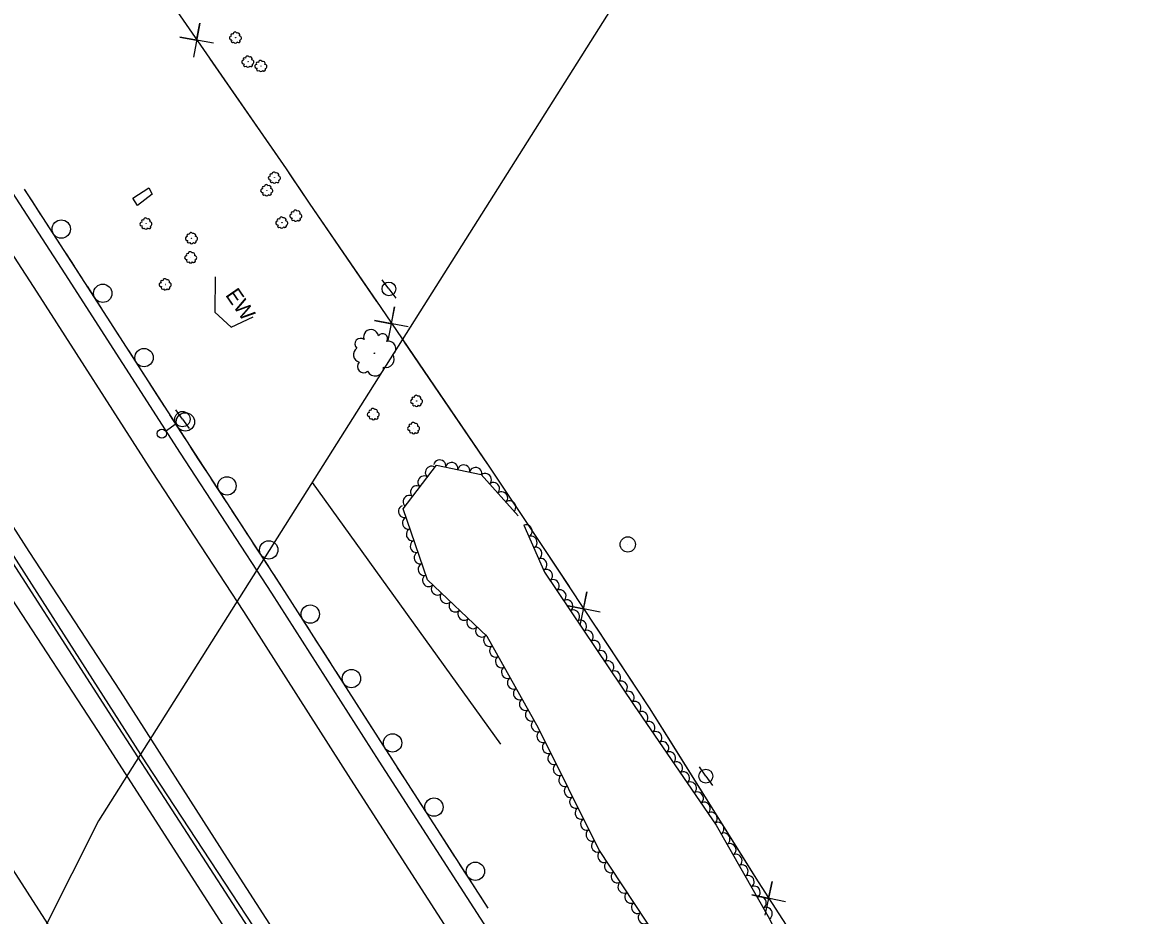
# Model space of a CAD drawing. Extents: x 1746719 to 1766531, y 631721 to 662391.
# Drawn here: x 1759684.8 to 1760054.1, y 641913.8 to 642205.9 of the extents above; entities that cross this region are included whole.
import ezdxf

# ---------------------------------------------------------------- set-up
doc = ezdxf.new("R2010")
doc.units = 0
for name, color, linetype in [('SURVEY - AERIAL SURVEY - Photo Control - Points - Elevations', 7, 'Continuous'), ('SURVEY - AERIAL SURVEY - Photo Control - Points - Numbers', 7, 'Continuous'), ('SURVEY - AERIAL SURVEY - Photo Control with Text', 7, 'Continuous'), ('SURVEY - CENTERLINE - Existing Roads - Development', 7, 'Continuous'), ('SURVEY - CENTERLINE - Existing Roads Curve Text', 7, 'Continuous'), ('SURVEY - CENTERLINE - Existing Roads Text', 7, 'Continuous'), ('SURVEY - CENTERLINE - Preliminary - Development', 7, 'Continuous'), ('SURVEY - CONTROL - Grid', 7, 'Continuous'), ('SURVEY - CONTROL - Points - Locators', 7, 'Continuous')]:
    doc.layers.add(name, color=color, linetype=linetype)

msp = doc.modelspace()

# ---------------------------------------------------------------- linework, layer by layer
at = {"layer": 'SURVEY - AERIAL SURVEY - Photo Control - Points - Elevations'}
for points in [[(1759271.68, 642558.69), (1759340.52, 642454.26), (1759381.29, 642392.41), (1759437.55, 642305.76), (1759490.31, 642223.86), (1759547.95, 642135.2), (1759612.77, 642034.14), (1759668.97, 641948.23), (1759720.72, 641867.78), (1759785.75, 641769.38), (1759837.02, 641688.68), (1759889.51, 641606.82), (1759933.35, 641540.17), (1759987.18, 641457.06), (1760025.63, 641397.26), (1760072.2, 641325.33), (1760112.81, 641262.4), (1760152.37, 641200.67), (1760201.11, 641124.91), (1760253.65, 641046.61), (1760287.26, 640994.85), (1760353.41, 640892.37)], [(1759339.73, 642542.67), (1759380.59, 642480.68), (1759421.46, 642418.69), (1759477.86, 642331.83), (1759530.61, 642249.94), (1759588.28, 642161.24), (1759653.06, 642060.23), (1759709.23, 641974.36), (1759760.93, 641894), (1759826.04, 641795.48), (1759877.48, 641714.5), (1759929.76, 641632.96), (1759973.54, 641566.41), (1760027.51, 641483.09), (1760065.96, 641423.28), (1760112.51, 641351.39), (1760153.19, 641288.36), (1760192.76, 641226.6), (1760241.22, 641151.27), (1760293.71, 641073.05), (1760327.55, 641020.94), (1760393.74, 640918.4)], [(1759660.21, 642182.8), (1759698.63, 642123.7), (1759736.3, 642065.03), (1759766.25, 642019.22), (1759801.31, 641964.34), (1759845.6, 641895.73), (1759876.68, 641847.32), (1759915.38, 641788.81), (1759942.87, 641746.55)], [(1759650.99, 642176.81), (1759689.39, 642117.73), (1759727.07, 642059.05), (1759757.01, 642013.25), (1759792.05, 641958.4), (1759836.35, 641889.77), (1759867.46, 641841.31), (1759906.18, 641782.77), (1759933.63, 641740.58)], [(1759649.07, 642091.68), (1759686.79, 642032.95), (1759716.7, 641987.2), (1759751.66, 641932.46), (1759795.99, 641863.79), (1759827.24, 641815.11), (1759866.04, 641756.45), (1759893.31, 641714.53), (1759924.46, 641666), (1759951.54, 641623.05), (1759986.16, 641570.79), (1760021.11, 641516.73), (1760049.81, 641472.4), (1760081.63, 641423.88), (1760117.03, 641367.86), (1760151.23, 641315.54), (1760184.39, 641264.09), (1760220.08, 641208.95), (1760253.71, 641157.15), (1760284.42, 641109.9), (1760319.58, 641055.54), (1760351.26, 641006.23), (1760381.49, 640960.02), (1760404.24, 640925.21)]]:
    msp.add_lwpolyline(points, dxfattribs=at)
at = {"layer": 'SURVEY - AERIAL SURVEY - Photo Control - Points - Numbers'}
for points in [[(1759345.56, 642540.12), (1759369.43, 642507.42), (1759376.29, 642498.78), (1759406.04, 642453.59), (1759456.4, 642376.16), (1759516.08, 642283.87), (1759556.82, 642220.43), (1759597.59, 642157.91), (1759654.19, 642071.42), (1759714.99, 641977.18), (1759758.52, 641910), (1759805.91, 641836.88), (1759854.97, 641760.37), (1759907.97, 641679.1), (1759964.38, 641590.9), (1760012.24, 641518.09), (1760081.05, 641410.57), (1760126.05, 641341.92), (1760170.81, 641272.63), (1760237.12, 641169.73), (1760281.11, 641102.87), (1760319.96, 641040.85), (1760359.87, 640980.23), (1760396.33, 640923.21)], [(1759837.16, 641916.18), (1759804.68, 641966.5), (1759769.61, 642021.39), (1759739.66, 642067.21), (1759701.99, 642125.87), (1759685.36, 642151.46)], [(1759688.08, 642147.26), (1759685.52, 642151.2)], [(1759690.64, 642143.32), (1759688.08, 642147.26)], [(1759697.4, 642132.93), (1759692.39, 642140.64)], [(1759701.71, 642126.3), (1759699.15, 642130.24)], [(1759704.25, 642122.35), (1759701.99, 642125.87), (1759701.71, 642126.3)], [(1759710.95, 642111.92), (1759705.98, 642119.66)], [(1759715.22, 642105.27), (1759712.68, 642109.22)], [(1759717.76, 642101.31), (1759715.22, 642105.27)], [(1759724.46, 642090.88), (1759719.49, 642098.62)], [(1759643.49, 642091.23), (1759685.97, 642024.92), (1759725.12, 641963.78), (1759767.21, 641899.68), (1759813.02, 641828.86), (1759864.29, 641749.12), (1759913.96, 641673.03), (1759961.57, 641598.93), (1760004.36, 641532.83), (1760058.79, 641449.82), (1760104.5, 641378.48), (1760159.43, 641293.11), (1760200.94, 641229.52), (1760246.07, 641159.36), (1760287.63, 641096.04), (1760327.89, 641032.95), (1760362.68, 640979.45), (1760398.55, 640924.9)], [(1759728.73, 642084.23), (1759726.19, 642088.19)], [(1759731.27, 642080.28), (1759728.73, 642084.23)], [(1759737.97, 642069.84), (1759733, 642077.58)], [(1759742.27, 642063.22), (1759739.7, 642067.15)], [(1759744.84, 642059.28), (1759742.27, 642063.22)], [(1759751.62, 642048.9), (1759746.59, 642056.6)], [(1759755.95, 642042.29), (1759753.38, 642046.23)], [(1759758.52, 642038.36), (1759755.95, 642042.29)], [(1759765.3, 642027.98), (1759760.27, 642035.68)], [(1759769.63, 642021.37), (1759769.61, 642021.39), (1759767.06, 642025.3)], [(1759772.16, 642017.41), (1759769.63, 642021.37)], [(1759778.83, 642006.96), (1759773.88, 642014.71)], [(1759783.09, 642000.3), (1759780.56, 642004.26)], [(1759785.62, 641996.34), (1759783.09, 642000.3)], [(1759792.29, 641985.89), (1759787.34, 641993.64)], [(1759796.54, 641979.23), (1759794.01, 641983.19)], [(1759799.07, 641975.27), (1759796.54, 641979.23)], [(1759805.76, 641964.83), (1759804.68, 641966.5), (1759800.8, 641972.57)], [(1759810.04, 641958.19), (1759807.49, 641962.14)], [(1759812.59, 641954.24), (1759810.04, 641958.19)], [(1759819.32, 641943.82), (1759814.33, 641951.55)], [(1759823.6, 641937.18), (1759821.05, 641941.13)], [(1759826.15, 641933.23), (1759823.6, 641937.18)], [(1759832.88, 641922.82), (1759827.89, 641930.55)], [(1759837.16, 641916.18), (1759834.61, 641920.13)]]:
    msp.add_lwpolyline(points, dxfattribs=at)
for centre, start, end in [((1759697.43, 642138.38), 326.2935, 326.2795), ((1759711.01, 642117.37), 325.9752, 325.9612), ((1759724.52, 642096.33), 325.9752, 325.9612), ((1759738.03, 642075.3), 325.9752, 325.9612), ((1759751.64, 642054.36), 326.4449, 326.4309), ((1759765.32, 642033.43), 326.4449, 326.4309), ((1759778.91, 642012.41), 325.8384, 325.8244), ((1759792.37, 641991.34), 325.8384, 325.8244), ((1759805.83, 641970.27), 325.8384, 325.8244), ((1759819.37, 641949.27), 326.113, 326.099), ((1759832.92, 641928.27), 326.113, 326.099)]:
    msp.add_arc(centre, 3, start, end, dxfattribs=at)
at = {"layer": 'SURVEY - AERIAL SURVEY - Photo Control with Text'}
msp.add_lwpolyline([(1759848.82, 642041.47), (1759855.55, 642026.11), (1759884.83, 641982.48), (1759911.76, 641943.35), (1759928.75, 641913.53), (1759941.37, 641889.16), (1759949.23, 641871.17), (1759939.2, 641861.62), (1759908.1, 641882.78), (1759873.37, 641935.42), (1759853.6, 641975.1), (1759836.82, 642005.06), (1759817.26, 642023.6), (1759809.35, 642046.84), (1759820.22, 642061.19), (1759834.77, 642058.15), (1759846.89, 642044.6)], dxfattribs=at)
for centre, radius in [((1759754.48, 642201), 0.022), ((1759758.53, 642193.14), 0.022), ((1759762.77, 642191.69), 0.022), ((1759767.22, 642155.19), 0.022), ((1759764.71, 642151.05), 0.022), ((1759774.21, 642142.72), 0.022), ((1759725.19, 642140.15), 0.022), ((1759769.64, 642140.48), 0.022), ((1759740.09, 642135.38), 0.022), ((1759739.82, 642129.09), 0.022), ((1759731.49, 642120.25), 0.022), ((1759799.9, 642097.78), 0.0846), ((1759813.73, 642082.14), 0.022), ((1759799.57, 642077.83), 0.022), ((1759812.76, 642073.24), 0.022)]:
    msp.add_circle(centre, radius, dxfattribs=at)
for centre, radius, start, end in [((1759753.06, 642200.91), 0.629, 89.597, 283.0167), ((1759753.36, 642201.86), 0.433, 49.5763, 228.3219), ((1759753.53, 642199.94), 0.479, 132.2156, 309.5348), ((1759754.27, 642202.24), 0.631, 27.4601, 184.249), ((1759755.12, 642201.87), 0.719, 336.5129, 114.0371), ((1759755.46, 642199.91), 0.527, 217.6616, 32.6619), ((1759755.69, 642200.88), 0.714, 287.4087, 83.2472), ((1759754.44, 642199.89), 0.679, 207.5027, 334.3483), ((1759757.11, 642193.05), 0.629, 89.597, 283.0167), ((1759757.41, 642194.01), 0.433, 49.5763, 228.3219), ((1759758.32, 642194.38), 0.631, 27.4601, 184.249), ((1759759.17, 642194.02), 0.719, 336.5129, 114.0371), ((1759759.74, 642193.02), 0.714, 287.4087, 83.2472), ((1759761.65, 642192.55), 0.433, 49.5763, 228.3219), ((1759762.56, 642192.93), 0.631, 27.4601, 184.249), ((1759763.41, 642192.56), 0.719, 336.5129, 114.0371), ((1759757.58, 642192.09), 0.479, 132.2156, 309.5348), ((1759758.48, 642192.03), 0.679, 207.5027, 334.3483), ((1759759.51, 642192.06), 0.527, 217.6616, 32.6619), ((1759761.36, 642191.6), 0.629, 89.597, 283.0167), ((1759761.82, 642190.63), 0.479, 132.2156, 309.5348), ((1759762.73, 642190.58), 0.679, 207.5027, 334.3483), ((1759763.76, 642190.6), 0.527, 217.6616, 32.6619), ((1759763.99, 642191.57), 0.714, 287.4087, 83.2472), ((1759765.8, 642155.1), 0.629, 89.597, 283.0167), ((1759766.1, 642156.06), 0.433, 49.5763, 228.3219), ((1759767, 642156.43), 0.631, 27.4601, 184.249), ((1759767.86, 642156.07), 0.719, 336.5129, 114.0371), ((1759768.43, 642155.07), 0.714, 287.4087, 83.2472), ((1759763.59, 642151.92), 0.433, 49.5763, 228.3219), ((1759764.5, 642152.29), 0.631, 27.4601, 184.249), ((1759765.35, 642151.93), 0.719, 336.5129, 114.0371), ((1759766.27, 642154.14), 0.479, 132.2156, 309.5348), ((1759767.17, 642154.08), 0.679, 207.5027, 334.3483), ((1759768.2, 642154.11), 0.527, 217.6616, 32.6619), ((1759763.29, 642150.96), 0.629, 89.597, 283.0167), ((1759763.76, 642149.99), 0.479, 132.2156, 309.5348), ((1759764.67, 642149.94), 0.679, 207.5027, 334.3483), ((1759765.69, 642149.97), 0.527, 217.6616, 32.6619), ((1759765.92, 642150.93), 0.714, 287.4087, 83.2472), ((1759774, 642143.97), 0.631, 27.4601, 184.249), ((1759724.07, 642141.01), 0.433, 49.5763, 228.3219), ((1759724.98, 642141.39), 0.631, 27.4601, 184.249), ((1759725.83, 642141.02), 0.719, 336.5129, 114.0371), ((1759768.23, 642140.4), 0.629, 89.597, 283.0167), ((1759768.52, 642141.35), 0.433, 49.5763, 228.3219), ((1759769.43, 642141.73), 0.631, 27.4601, 184.249), ((1759770.28, 642141.36), 0.719, 336.5129, 114.0371), ((1759770.86, 642140.37), 0.714, 287.4087, 83.2472), ((1759772.8, 642142.64), 0.629, 89.597, 283.0167), ((1759773.09, 642143.59), 0.433, 49.5763, 228.3219), ((1759773.26, 642141.67), 0.479, 132.2156, 309.5348), ((1759774.17, 642141.61), 0.679, 207.5027, 334.3483), ((1759774.85, 642143.6), 0.719, 336.5129, 114.0371), ((1759775.2, 642141.64), 0.527, 217.6616, 32.6619), ((1759775.43, 642142.61), 0.714, 287.4087, 83.2472), ((1759723.77, 642140.06), 0.629, 89.597, 283.0167), ((1759724.24, 642139.09), 0.479, 132.2156, 309.5348), ((1759725.15, 642139.04), 0.679, 207.5027, 334.3483), ((1759726.17, 642139.06), 0.527, 217.6616, 32.6619), ((1759726.4, 642140.03), 0.714, 287.4087, 83.2472), ((1759739.88, 642136.63), 0.631, 27.4601, 184.249), ((1759768.69, 642139.43), 0.479, 132.2156, 309.5348), ((1759769.6, 642139.37), 0.679, 207.5027, 334.3483), ((1759770.63, 642139.4), 0.527, 217.6616, 32.6619), ((1759738.68, 642135.3), 0.629, 89.597, 283.0167), ((1759738.97, 642136.25), 0.433, 49.5763, 228.3219), ((1759739.14, 642134.33), 0.479, 132.2156, 309.5348), ((1759740.05, 642134.27), 0.679, 207.5027, 334.3483), ((1759740.73, 642136.26), 0.719, 336.5129, 114.0371), ((1759741.08, 642134.3), 0.527, 217.6616, 32.6619), ((1759741.31, 642135.27), 0.714, 287.4087, 83.2472), ((1759738.7, 642129.95), 0.433, 49.5763, 228.3219), ((1759739.61, 642130.33), 0.631, 27.4601, 184.249), ((1759740.46, 642129.96), 0.719, 336.5129, 114.0371), ((1759738.41, 642129), 0.629, 89.597, 283.0167), ((1759738.87, 642128.03), 0.479, 132.2156, 309.5348), ((1759739.78, 642127.97), 0.679, 207.5027, 334.3483), ((1759740.81, 642128), 0.527, 217.6616, 32.6619), ((1759741.04, 642128.97), 0.714, 287.4087, 83.2472), ((1759730.07, 642120.17), 0.629, 89.597, 283.0167), ((1759730.37, 642121.12), 0.433, 49.5763, 228.3219), ((1759730.54, 642119.2), 0.479, 132.2156, 309.5348), ((1759731.27, 642121.5), 0.631, 27.4601, 184.249), ((1759731.44, 642119.14), 0.679, 207.5027, 334.3483), ((1759732.13, 642121.13), 0.719, 336.5129, 114.0371), ((1759732.47, 642119.17), 0.527, 217.6616, 32.6619), ((1759732.7, 642120.14), 0.714, 287.4087, 83.2472), ((1759798.78, 642103.1), 2.42, 7.9699, 201.3896), ((1759802.57, 642102.52), 1.66, 327.9492, 146.6948), ((1759795.36, 642100.8), 1.84, 50.5886, 227.9077), ((1759804.51, 642099.28), 2.42, 305.833, 102.622), ((1759795.65, 642097.32), 2.61, 125.8756, 252.7213), ((1759803.6, 642095.83), 2.76, 254.8858, 32.41), ((1759796.34, 642093.42), 2.02, 136.0345, 311.0348), ((1759800.14, 642093.09), 2.74, 205.7816, 1.6201), ((1759812.32, 642082.05), 0.629, 89.597, 283.0167), ((1759812.61, 642083.01), 0.433, 49.5763, 228.3219), ((1759813.52, 642083.38), 0.631, 27.4601, 184.249), ((1759814.37, 642083.02), 0.719, 336.5129, 114.0371), ((1759814.95, 642082.02), 0.714, 287.4087, 83.2472), ((1759798.15, 642077.74), 0.629, 89.597, 283.0167), ((1759798.45, 642078.69), 0.433, 49.5763, 228.3219), ((1759799.36, 642079.07), 0.631, 27.4601, 184.249), ((1759800.21, 642078.7), 0.719, 336.5129, 114.0371), ((1759800.78, 642077.71), 0.714, 287.4087, 83.2472), ((1759812.78, 642081.09), 0.479, 132.2156, 309.5348), ((1759813.69, 642081.03), 0.679, 207.5027, 334.3483), ((1759814.72, 642081.06), 0.527, 217.6616, 32.6619), ((1759798.62, 642076.77), 0.479, 132.2156, 309.5348), ((1759799.53, 642076.71), 0.679, 207.5027, 334.3483), ((1759800.55, 642076.74), 0.527, 217.6616, 32.6619), ((1759811.64, 642074.11), 0.433, 49.5763, 228.3219), ((1759812.55, 642074.49), 0.631, 27.4601, 184.249), ((1759813.4, 642074.12), 0.719, 336.5129, 114.0371), ((1759811.35, 642073.16), 0.629, 89.597, 283.0167), ((1759811.81, 642072.19), 0.479, 132.2156, 309.5348), ((1759812.72, 642072.13), 0.679, 207.5027, 334.3483), ((1759813.75, 642072.16), 0.527, 217.6616, 32.6619), ((1759813.98, 642073.13), 0.714, 287.4087, 83.2472)]:
    msp.add_arc(centre, radius, start, end, dxfattribs=at)
for centre, major_axis in [((1759818.46, 642058.86), (1.21, 1.59)), ((1759821.27, 642060.97), (1.96, -0.41)), ((1759825.19, 642060.15), (1.96, -0.41)), ((1759829.1, 642059.33), (1.96, -0.41)), ((1759833.02, 642058.52), (1.96, -0.41)), ((1759816.04, 642055.67), (1.21, 1.59)), ((1759836.25, 642056.5), (1.33, -1.49)), ((1759813.63, 642052.48), (1.21, 1.59)), ((1759838.91, 642053.52), (1.33, -1.49)), ((1759841.58, 642050.54), (1.33, -1.49)), ((1759811.21, 642049.3), (1.21, 1.59)), ((1759844.25, 642047.56), (1.33, -1.49)), ((1759809.64, 642045.97), (-0.65, 1.89)), ((1759810.93, 642042.18), (-0.65, 1.89)), ((1759849.62, 642039.64), (0.8, -1.83)), ((1759812.22, 642038.4), (-0.65, 1.89)), ((1759851.22, 642035.98), (0.8, -1.83)), ((1759813.51, 642034.61), (-0.65, 1.89)), ((1759852.83, 642032.31), (0.8, -1.83)), ((1759814.8, 642030.83), (-0.65, 1.89)), ((1759854.43, 642028.65), (0.8, -1.83)), ((1759816.09, 642027.04), (-0.65, 1.89)), ((1759856.23, 642025.09), (1.11, -1.66)), ((1759817.53, 642023.35), (-1.45, 1.38)), ((1759858.46, 642021.77), (1.11, -1.66)), ((1759820.44, 642020.6), (-1.45, 1.38)), ((1759823.34, 642017.84), (-1.45, 1.38)), ((1759860.69, 642018.45), (1.11, -1.66)), ((1759826.24, 642015.09), (-1.45, 1.38)), ((1759862.92, 642015.13), (1.11, -1.66)), ((1759829.14, 642012.34), (-1.45, 1.38)), ((1759865.14, 642011.81), (1.11, -1.66)), ((1759832.05, 642009.59), (-1.45, 1.38)), ((1759834.95, 642006.84), (-1.45, 1.38)), ((1759867.37, 642008.48), (1.11, -1.66)), ((1759837.52, 642003.82), (-0.98, 1.75)), ((1759869.6, 642005.16), (1.11, -1.66)), ((1759839.47, 642000.33), (-0.98, 1.75)), ((1759871.83, 642001.84), (1.11, -1.66)), ((1759874.06, 641998.52), (1.11, -1.66)), ((1759841.42, 641996.84), (-0.98, 1.75)), ((1759876.29, 641995.2), (1.11, -1.66)), ((1759843.38, 641993.35), (-0.98, 1.75)), ((1759878.52, 641991.88), (1.11, -1.66)), ((1759845.33, 641989.86), (-0.98, 1.75)), ((1759880.75, 641988.56), (1.11, -1.66)), ((1759847.29, 641986.37), (-0.98, 1.75)), ((1759882.98, 641985.24), (1.11, -1.66)), ((1759849.24, 641982.88), (-0.98, 1.75)), ((1759885.21, 641981.92), (1.13, -1.65)), ((1759851.2, 641979.39), (-0.98, 1.75)), ((1759887.48, 641978.62), (1.13, -1.65)), ((1759853.15, 641975.9), (-0.98, 1.75)), ((1759889.75, 641975.33), (1.13, -1.65)), ((1759854.97, 641972.34), (-0.89, 1.79)), ((1759892.02, 641972.03), (1.13, -1.65)), ((1759894.29, 641968.74), (1.13, -1.65)), ((1759856.76, 641968.76), (-0.89, 1.79)), ((1759896.55, 641965.44), (1.13, -1.65)), ((1759858.54, 641965.18), (-0.89, 1.79)), ((1759898.82, 641962.15), (1.13, -1.65)), ((1759860.32, 641961.6), (-0.89, 1.79)), ((1759901.09, 641958.85), (1.13, -1.65)), ((1759862.11, 641958.02), (-0.89, 1.79)), ((1759863.89, 641954.44), (-0.89, 1.79)), ((1759903.36, 641955.56), (1.13, -1.65)), ((1759865.68, 641950.86), (-0.89, 1.79)), ((1759905.63, 641952.27), (1.13, -1.65)), ((1759867.46, 641947.28), (-0.89, 1.79)), ((1759907.89, 641948.97), (1.13, -1.65)), ((1759869.24, 641943.7), (-0.89, 1.79)), ((1759910.16, 641945.68), (1.13, -1.65)), ((1759871.03, 641940.12), (-0.89, 1.79)), ((1759912.35, 641942.33), (0.99, -1.74)), ((1759872.81, 641936.54), (-0.89, 1.79)), ((1759914.32, 641938.85), (0.99, -1.74)), ((1759874.88, 641933.12), (-1.1, 1.67)), ((1759916.3, 641935.38), (0.99, -1.74)), ((1759918.28, 641931.9), (0.99, -1.74)), ((1759877.08, 641929.79), (-1.1, 1.67)), ((1759920.26, 641928.42), (0.99, -1.74)), ((1759879.29, 641926.45), (-1.1, 1.67)), ((1759922.24, 641924.95), (0.99, -1.74)), ((1759881.49, 641923.11), (-1.1, 1.67)), ((1759924.22, 641921.47), (0.99, -1.74)), ((1759883.69, 641919.77), (-1.1, 1.67)), ((1759926.2, 641918), (0.99, -1.74)), ((1759885.9, 641916.43), (-1.1, 1.67)), ((1759928.18, 641914.52), (0.99, -1.74)), ((1759888.1, 641913.09), (-1.1, 1.67))]:
    msp.add_ellipse(centre, major_axis=major_axis, ratio=0.940188, start_param=0, end_param=3.141593, dxfattribs=at)
at = {"layer": 'SURVEY - CENTERLINE - Existing Roads - Development'}
for p, q in [((1759804.65, 642118.79), (1759802.43, 642121.81)), ((1759804.65, 642118.79), (1759806.87, 642115.76)), ((1759737.08, 642076.21), (1759734.93, 642079.27)), ((1759731.56, 642072.32), (1759735.04, 642074.77)), ((1759737.08, 642076.21), (1759739.24, 642073.14)), ((1759908.33, 641959.41), (1759906.21, 641962.5)), ((1759908.33, 641959.41), (1759910.46, 641956.32))]:
    msp.add_line(p, q, dxfattribs=at)
for centre, radius in [((1759804.65, 642118.79), 2.25), ((1759737.08, 642076.21), 2.5), ((1759730.34, 642071.46), 1.5), ((1759908.33, 641959.41), 2.25)]:
    msp.add_circle(centre, radius, dxfattribs=at)
at = {"layer": 'SURVEY - CENTERLINE - Existing Roads Curve Text'}
for points in [[(1759665.91, 642312.29), (1759696.99, 642266.05), (1759735.3, 642209.62), (1759771.03, 642158.05), (1759778.53, 642146.83), (1759801.96, 642112.69), (1759837.15, 642061.13), (1759855.16, 642034.2), (1759889.83, 641981.76), (1759925.5, 641924.79), (1759979.94, 641840.44), (1760031.35, 641762.15), (1760084.22, 641680.64), (1760128.36, 641613.89), (1760173.01, 641545.74), (1760208.39, 641490.84), (1760234.81, 641443.36), (1760255.44, 641408.57), (1760291.04, 641352.47), (1760320.06, 641310.32), (1760357.5, 641257.59)], [(1759747.24, 642199.23), (1759736.17, 642201.17), (1759741.73, 642200.16), (1759742.74, 642205.73), (1759740.67, 642194.68)], [(1759746.03, 642194.14), (1759771.03, 642158.05), (1759772.42, 642155.97)], [(1759772.42, 642155.97), (1759778.53, 642146.83), (1759800.6, 642114.67)], [(1759772.42, 642155.97), (1759778.53, 642146.83), (1759800.6, 642114.67)], [(1759810.93, 642106.46), (1759799.87, 642108.48), (1759805.43, 642107.43), (1759806.47, 642112.99), (1759804.32, 642101.95)], [(1759809.68, 642101.37), (1759835.84, 642063.05)], [(1759835.84, 642063.05), (1759837.15, 642061.13), (1759855.16, 642034.2), (1759863.58, 642021.46)], [(1759873.79, 642013.1), (1759862.76, 642015.27), (1759868.3, 642014.14), (1759869.43, 642019.69), (1759867.11, 642008.68)], [(1759872.46, 642008.03), (1759889.83, 641981.76), (1759897.74, 641969.12)], [(1759897.74, 641969.12), (1759924.28, 641926.74)], [(1759934.36, 641918.25), (1759923.35, 641920.55), (1759928.88, 641919.36), (1759930.08, 641924.89), (1759927.64, 641913.92)]]:
    msp.add_lwpolyline(points, dxfattribs=at)
at = {"layer": 'SURVEY - CENTERLINE - Existing Roads Text'}
for points in [[(1759727.17, 642149.76), (1759722.33, 642146.05), (1759720.86, 642148.51), (1759726.03, 642151.85), (1759727.17, 642149.76)], [(1759747.8, 642122.75), (1759747.68, 642111.19), (1759753.03, 642106.27), (1759760.19, 642109.69)]]:
    msp.add_lwpolyline(points, dxfattribs=at)
at = {"layer": 'SURVEY - CONTROL - Grid'}
msp.add_line((1759882.8, 642035.2), (1759882.8, 642035.2), dxfattribs=at)
msp.add_line((1759882.8, 642035.2), (1759882.8, 642035.2), dxfattribs=at)
msp.add_circle((1759882.8, 642035.22), 2.5, dxfattribs=at)
msp.add_circle((1759882.8, 642035.22), 2.5, dxfattribs=at)
at = {"layer": 'SURVEY - CONTROL - Points - Locators'}
msp.add_line((1759779.52, 642055.52), (1759841.14, 641969.88), dxfattribs=at)
msp.add_lwpolyline([(1759976.9, 642418.7), (1759956.58, 642355.31), (1759941.49, 642321.52), (1759916.77, 642272.93), (1759709.62, 641944.8), (1759674.63, 641875.47), (1759645.46, 641799.28), (1759578.06, 641707.43), (1759404.18, 641468.35)], dxfattribs=at)

# ---------------------------------------------------------------- texts
at = {"layer": 'SURVEY - CENTERLINE - Preliminary - Development'}
msp.add_text('EW', height=5, rotation=304.5786, dxfattribs=at).set_placement((1759750.96, 642116.82))

doc.saveas('drawing.dxf')
